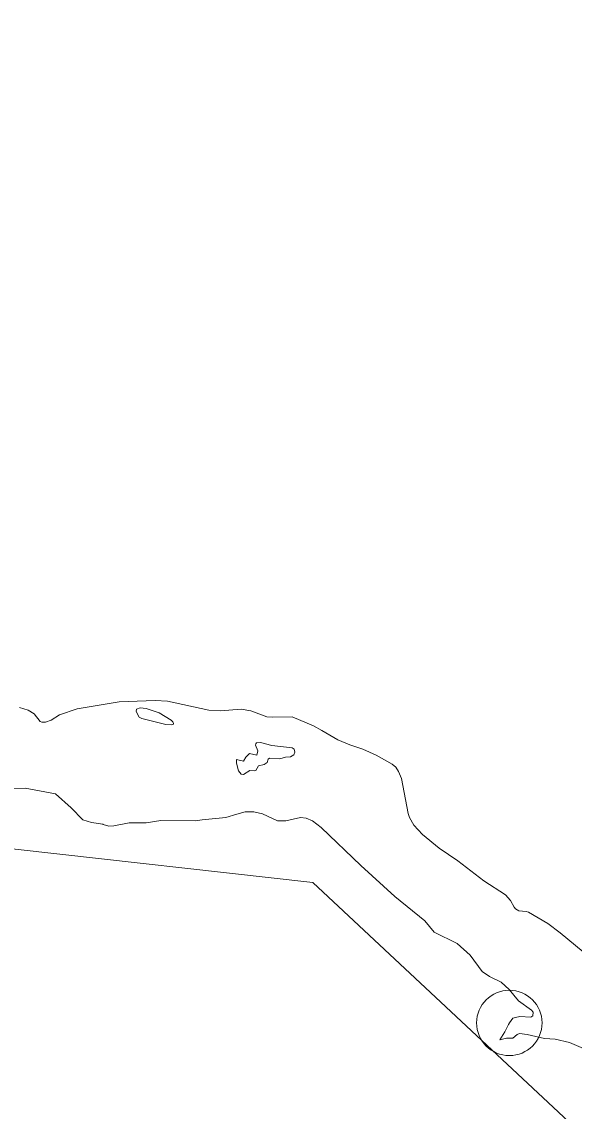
# Model space of a CAD drawing. Extents: x 553962 to 842807, y 8883888 to 9032388.
# Drawn here: x 811297 to 811973, y 9010878 to 9012211 of the extents above; entities that cross this region are included whole.
import ezdxf

# ---------------------------------------------------------------- set-up
doc = ezdxf.new("R2010")
doc.units = 0
doc.header["$LTSCALE"] = 160
doc.header["$PDMODE"] = 32
doc.header["$PDSIZE"] = 80
doc.layers.add('60', color=7, linetype='Continuous', lineweight=13)

msp = doc.modelspace()

# ---------------------------------------------------------------- linework, layer by layer
at = {"layer": '60'}
for points in [[(814299.2, 9008405.6), (813459.3, 9010173.7), (812580.4, 9010291.1), (811653.1, 9011157.7), (810559.5, 9011280.2), (810195, 9011908.6), (808314.1, 9012880.2), (806826.8, 9013064), (805532, 9014193.1), (804657.2, 9014070.6)], [(811332.7, 9011356.4), (811343.1, 9011363.1), (811364.6, 9011370.5), (811416.2, 9011378.8), (811460.2, 9011380.7), (811475.2, 9011379.5), (811525.7, 9011368.6), (811540.1, 9011368), (811565.6, 9011369.7), (811577.3, 9011367.8), (811597, 9011360.4), (811603.4, 9011359.9), (811627.9, 9011360.7), (811654, 9011349.3), (811664.1, 9011343.6)], [(811664.1, 9011343.6), (811654, 9011349.3), (811627.9, 9011360.7), (811603.4, 9011359.9), (811597, 9011360.4), (811577.3, 9011367.8), (811565.6, 9011369.7), (811540.1, 9011368), (811525.7, 9011368.6), (811475.2, 9011379.5), (811460.2, 9011380.7), (811416.2, 9011378.8), (811364.6, 9011370.5), (811343.1, 9011363.1), (811332.7, 9011356.4)], [(811294.1, 9011372.1), (811304.7, 9011368.7), (811311.9, 9011364), (811319.2, 9011354.9), (811321.4, 9011354), (811326, 9011354), (811332.7, 9011356.4)], [(811332.7, 9011356.4), (811326, 9011354), (811321.4, 9011354), (811319.2, 9011354.9), (811311.9, 9011364), (811304.7, 9011368.7), (811294.1, 9011372.1)], [(811664.1, 9011343.6), (811683.7, 9011332.4), (811698.4, 9011326.1), (811714.2, 9011320.8)], [(811714.2, 9011320.8), (811698.4, 9011326.1), (811683.7, 9011332.4), (811664.1, 9011343.6)], [(811714.2, 9011320.8), (811714.2, 9011320.8), (811730.6, 9011313.7), (811750.1, 9011302.7), (811754.8, 9011298.7), (811758.1, 9011293.6), (811761.5, 9011285.2), (811769.8, 9011242.1), (811771.4, 9011237.2), (811776.7, 9011227.9), (811787.4, 9011216.5), (811808, 9011199.6), (811830.7, 9011184.3), (811862.3, 9011159.8), (811889.1, 9011142.5), (811895.3, 9011135.6), (811899.5, 9011127.4), (811901.4, 9011125.3), (811905.4, 9011123.1), (811914.2, 9011122.2), (811917.2, 9011121.3), (811940.9, 9011107.4), (811956.1, 9011095.9), (811993.3, 9011065.2)], [(811993.3, 9011065.2), (811956.1, 9011095.9), (811940.9, 9011107.4), (811917.2, 9011121.3), (811914.2, 9011122.2), (811905.4, 9011123.1), (811901.4, 9011125.3), (811899.5, 9011127.4), (811895.3, 9011135.6), (811889.1, 9011142.5), (811862.3, 9011159.8), (811830.7, 9011184.3), (811808, 9011199.6), (811787.4, 9011216.5), (811776.7, 9011227.9), (811771.4, 9011237.2), (811769.8, 9011242.1), (811761.5, 9011285.2), (811758.1, 9011293.6), (811754.8, 9011298.7), (811750.1, 9011302.7), (811730.6, 9011313.7), (811714.2, 9011320.8), (811714.2, 9011320.8)], [(811382.1, 9011231.2), (811371.5, 9011234.4), (811357.4, 9011248.9), (811338.2, 9011266.1), (811301.1, 9011273.2), (811280.1, 9011272.4), (811274.3, 9011272.1), (811263.3, 9011265.4), (811257.7, 9011263.8), (811193.5, 9011260.1), (811166.1, 9011255.3), (811136.2, 9011259.9), (811125.6, 9011262.7)], [(811560.2, 9011241.3), (811546.8, 9011237.2), (811517.5, 9011234.5), (811509.5, 9011233)], [(811711.8, 9011178.7), (811663.3, 9011225.1), (811652.8, 9011233.2), (811645.1, 9011236.5), (811638.2, 9011237.2), (811620.1, 9011233.3), (811609.7, 9011233), (811591.6, 9011241.9), (811580.9, 9011244.3), (811570.4, 9011244.4), (811560.2, 9011241.3)], [(811396.6, 9011228.8), (811395.9, 9011229), (811382.1, 9011231.2)], [(811509.5, 9011233), (811467.1, 9011233.4), (811449.1, 9011230.6), (811428.1, 9011230.8), (811409.6, 9011227.2), (811403.3, 9011226.8), (811396.6, 9011228.8)], [(811801.6, 9011096.7), (811790.1, 9011110.6), (811753.6, 9011140.7), (811711.8, 9011178.7)], [(811901.4, 9010992.4), (811906.6, 9010993.7), (811919.9, 9010993), (811922.3, 9010994.4), (811922.7, 9010998.8), (811921, 9011001.2), (811904.8, 9011012.7), (811893.6, 9011026.6), (811883.5, 9011035.6), (811869.6, 9011042.7), (811860.6, 9011048.8), (811845.7, 9011068.9), (811829.8, 9011083), (811801.6, 9011096.7)], [(811893.7, 9010985.8), (811897.8, 9010991.5), (811901.4, 9010992.4)], [(811882.1, 9010965), (811888.3, 9010974.9), (811892.5, 9010983.9), (811893.7, 9010985.8)], [(812051.4, 9010902.2), (812044.3, 9010911.3), (812030.4, 9010926.4), (812017.5, 9010937.7), (812001.5, 9010947), (811967.5, 9010961.8), (811949.9, 9010965.8), (811936.7, 9010966.9), (811915.7, 9010971.8), (811906, 9010972.8), (811903.4, 9010971.6), (811898.1, 9010967), (811890.3, 9010967), (811882.1, 9010965)]]:
    msp.add_lwpolyline(points, dxfattribs=at)
for points in [[(811443.6, 9011358.5), (811473, 9011351.3), (811480.4, 9011350.7), (811482, 9011351.2), (811482.6, 9011352.3), (811481.8, 9011354.5), (811479.7, 9011356.6), (811465.1, 9011365.6), (811449.3, 9011370.9), (811441.6, 9011371.5), (811437.2, 9011369.8), (811436.8, 9011367.2), (811440.7, 9011360.3)], [(811627.7, 9011322.6), (811603.1, 9011325.3), (811589, 9011329.2), (811584.2, 9011328.5), (811583.2, 9011327.6), (811582.9, 9011325.7), (811585.7, 9011318.7), (811584.7, 9011313.7), (811575.7, 9011315.5), (811571.3, 9011311.3), (811568.2, 9011306.3), (811559.8, 9011308.2), (811559.5, 9011303.6), (811562.1, 9011294.4), (811565.4, 9011290.5), (811568.4, 9011290.1), (811575.9, 9011294.9), (811581.2, 9011294.4), (811583.2, 9011294.9), (811586.7, 9011300.4), (811593.4, 9011302), (811597.4, 9011304.4), (811598.6, 9011308.6), (811600.1, 9011309.9), (811612.9, 9011309.1), (811619.8, 9011311), (811626, 9011311.7), (811629.7, 9011314), (811631.3, 9011317.1), (811630.3, 9011320.9)]]:
    msp.add_lwpolyline(points, close=True, dxfattribs=at)
msp.add_point((811893.7, 9010985.8), dxfattribs=at)

# ---------------------------------------------------------------- texts
at = {"layer": '60', "width": 0.9}
msp.add_text('R I O   S Ã O   F R A N C I S C O', height=500, rotation=332.036, dxfattribs=at).set_placement((805040.4, 9013317.1))

doc.saveas('drawing.dxf')
